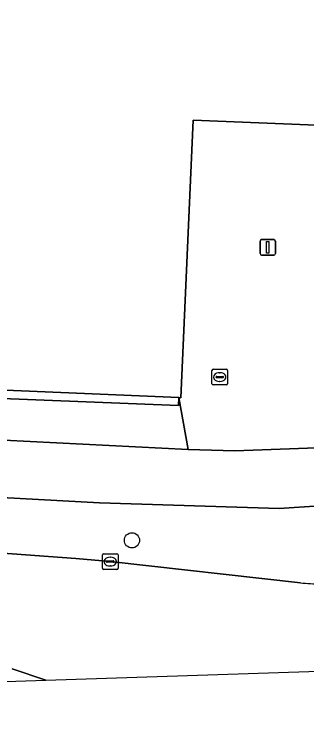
# Model space of a CAD drawing. Extents: x 160888 to 161385, y 386490 to 386908.
# Drawn here: x 161040.48 to 161059.33, y 386490.21 to 386535.71 of the extents above; entities that cross this region are included whole.
import ezdxf

# ---------------------------------------------------------------- set-up
doc = ezdxf.new("R2010")
doc.units = 0
for name, color, linetype in [('IMGEO_Berm_groen', 7, 'Continuous'), ('IMGEO_Boom', 7, 'Continuous'), ('IMGEO_Brandkraan', 7, 'Continuous'), ('IMGEO_Fietspad_gesloten', 7, 'Continuous'), ('IMGEO_Groenvoorziening', 7, 'Continuous'), ('IMGEO_Kolk', 7, 'Continuous'), ('IMGEO_Lichtmast', 7, 'Continuous'), ('IMGEO_Pand', 7, 'Continuous'), ('IMGEO_Rijbaan_regionaal_gesloten', 7, 'Continuous'), ('IMGEO_Voetgangersgebied_open', 7, 'Continuous'), ('IMGEO_Voetpad_open', 7, 'Continuous')]:
    doc.layers.add(name, color=color, linetype=linetype)

msp = doc.modelspace()

# ---------------------------------------------------------------- linework, layer by layer
at = {"layer": 'IMGEO_Berm_groen'}
for points in [[(161060.137, 386504.105), (161057.542, 386503.927), (161045.979, 386504.301), (161036.934, 386504.792), (161031.823, 386504.909), (160989.382, 386503.514), (160963.854, 386502.671), (160962.788, 386502.488)], [(161034.473, 386501.447), (161044.454, 386500.707), (161046.67, 386500.514), (161058.915, 386499.15)], [(161042.514, 386492.884), (161040.35, 386493.629)], [(160962.012, 386491.955), (160962.268, 386490.214), (161042.514, 386492.884)]]:
    msp.add_lwpolyline(points, dxfattribs=at)
msp.add_arc((161063.758, 386556.686), 57.739, 265.18833, 266.45494, dxfattribs=at)
at = {"layer": 'IMGEO_Boom'}
msp.add_circle((161048.068, 386501.882), 0.489, dxfattribs=at)
at = {"layer": 'IMGEO_Brandkraan'}
for p, q in [((161053.219, 386511.952), (161053.219, 386512.804)), ((161053.294, 386512.878), (161054.146, 386512.878)), ((161053.707, 386512.658), (161053.732, 386512.658)), ((161054.22, 386512.804), (161054.22, 386511.952)), ((161053.478, 386512.372), (161053.478, 386512.384)), ((161053.916, 386512.335), (161053.518, 386512.335)), ((161053.521, 386512.421), (161053.919, 386512.421)), ((161053.73, 386512.098), (161053.705, 386512.098)), ((161053.962, 386512.384), (161053.962, 386512.372)), ((161054.146, 386511.878), (161053.294, 386511.878))]:
    msp.add_line(p, q, dxfattribs=at)
for points in [[(161053.219, 386511.952), (161053.219, 386512.804)], [(161053.294, 386512.878), (161054.146, 386512.878)], [(161054.22, 386512.804), (161054.22, 386511.952)], [(161054.146, 386511.878), (161053.294, 386511.878)]]:
    msp.add_lwpolyline(points, dxfattribs=at)
for centre, radius, start, end in [((161053.296, 386512.802), 0.0765, 91.552, 178.448), ((161053.296, 386512.802), 0.0765, 91.552, 178.448), ((161054.144, 386512.802), 0.0765, 1.552, 88.448), ((161054.144, 386512.802), 0.0765, 1.552, 88.448), ((161053.518, 386512.381), 0.0403, 85.8775, 175.7526), ((161053.515, 386512.371), 0.0366, 178.938, 274.7102), ((161053.919, 386512.378), 0.043, 264.8664, 352.4533), ((161053.923, 386512.383), 0.0386, 1.7309, 96.639), ((161053.296, 386511.954), 0.0765, 181.552, 268.448), ((161053.296, 386511.954), 0.0765, 181.552, 268.448), ((161054.144, 386511.954), 0.0765, 271.552, 358.448), ((161054.144, 386511.954), 0.0765, 271.552, 358.448)]:
    msp.add_arc(centre, radius, start, end, dxfattribs=at)
for centre, major_axis, ratio, start_param, end_param in [((161053.706, 386512.378), (-0.387, 0.002), 0.722429, 4.712389, 7.853982), ((161053.731, 386512.378), (-0.39, 0.002), 0.717154, 1.570796, 4.712389)]:
    msp.add_ellipse(centre, major_axis=major_axis, ratio=ratio, start_param=start_param, end_param=end_param, dxfattribs=at)
at = {"layer": 'IMGEO_Fietspad_gesloten'}
for points in [[(161098.942, 386509.252), (161095.632, 386509.131), (161054.692, 386507.633), (161051.677, 386507.711), (161034.709, 386508.584), (161030.714, 386508.607), (161001.252, 386507.539), (160969.035, 386506.371), (160967.386, 386506.332)], [(160962.788, 386502.488), (160963.854, 386502.671), (160989.382, 386503.514), (161031.823, 386504.909), (161036.934, 386504.792), (161045.979, 386504.301), (161057.542, 386503.927), (161060.137, 386504.105), (161063.198, 386504.314), (161083.752, 386505.193), (161093.386, 386505.539), (161098.265, 386505.752)]]:
    msp.add_lwpolyline(points, dxfattribs=at)
at = {"layer": 'IMGEO_Groenvoorziening'}
msp.add_lwpolyline([(161051.083, 386511.057), (161002.953, 386513.11), (161002.953, 386512.452), (161051.057, 386510.554)], close=True, dxfattribs=at)
at = {"layer": 'IMGEO_Kolk'}
for p, q in [((161046.169, 386500.088), (161046.169, 386500.94)), ((161046.244, 386501.014), (161047.096, 386501.014)), ((161046.657, 386500.794), (161046.682, 386500.794)), ((161047.17, 386500.94), (161047.17, 386500.088)), ((161046.428, 386500.508), (161046.428, 386500.52)), ((161046.866, 386500.471), (161046.468, 386500.471)), ((161046.471, 386500.557), (161046.869, 386500.557)), ((161046.68, 386500.234), (161046.655, 386500.234)), ((161046.912, 386500.52), (161046.912, 386500.508)), ((161047.096, 386500.014), (161046.244, 386500.014))]:
    msp.add_line(p, q, dxfattribs=at)
for points in [[(161046.169, 386500.088), (161046.169, 386500.94)], [(161046.244, 386501.014), (161047.096, 386501.014)], [(161047.17, 386500.94), (161047.17, 386500.088)], [(161047.096, 386500.014), (161046.244, 386500.014)]]:
    msp.add_lwpolyline(points, dxfattribs=at)
for centre, radius, start, end in [((161046.246, 386500.938), 0.0765, 91.552, 178.448), ((161046.246, 386500.938), 0.0765, 91.552, 178.448), ((161047.094, 386500.938), 0.0765, 1.552, 88.448), ((161047.094, 386500.938), 0.0765, 1.552, 88.448), ((161046.468, 386500.517), 0.0403, 85.8775, 175.7526), ((161046.465, 386500.507), 0.0366, 178.938, 274.7102), ((161046.869, 386500.514), 0.043, 264.8664, 352.4533), ((161046.873, 386500.519), 0.0386, 1.7309, 96.639), ((161046.246, 386500.09), 0.0765, 181.552, 268.448), ((161046.246, 386500.09), 0.0765, 181.552, 268.448), ((161047.094, 386500.09), 0.0765, 271.552, 358.448), ((161047.094, 386500.09), 0.0765, 271.552, 358.448)]:
    msp.add_arc(centre, radius, start, end, dxfattribs=at)
for centre, major_axis, ratio, start_param, end_param in [((161046.656, 386500.514), (-0.387, 0.002), 0.722429, 4.712389, 7.853982), ((161046.681, 386500.514), (-0.39, 0.002), 0.717154, 1.570796, 4.712389)]:
    msp.add_ellipse(centre, major_axis=major_axis, ratio=ratio, start_param=start_param, end_param=end_param, dxfattribs=at)
at = {"layer": 'IMGEO_Lichtmast'}
for p, q in [((161056.314, 386520.316), (161056.314, 386521.116)), ((161056.314, 386521.116), (161056.314, 386520.316)), ((161056.414, 386521.216), (161057.204, 386521.216)), ((161057.204, 386521.216), (161056.414, 386521.216)), ((161057.304, 386521.116), (161057.304, 386520.316)), ((161057.304, 386520.316), (161057.304, 386521.116)), ((161057.204, 386520.216), (161056.414, 386520.216)), ((161056.414, 386520.216), (161057.204, 386520.216))]:
    msp.add_line(p, q, dxfattribs=at)
msp.add_lwpolyline([(161056.734, 386521.091), (161056.884, 386521.091), (161056.884, 386520.341), (161056.734, 386520.341), (161056.734, 386521.091)], dxfattribs=at)
for centre, start, end in [((161056.414, 386521.116), 90, 180), ((161056.414, 386521.116), 90, 180), ((161057.204, 386521.116), 0, 90), ((161057.204, 386521.116), 360, 90), ((161056.414, 386520.316), 180, 270), ((161056.414, 386520.316), 180, 270), ((161057.204, 386520.316), 270, 0), ((161057.204, 386520.316), 270, 0)]:
    msp.add_arc(centre, 0.1, start, end, dxfattribs=at)
at = {"layer": 'IMGEO_Pand'}
msp.add_lwpolyline([(161002.953, 386513.11), (161051.083, 386511.057), (161051.206, 386511.052), (161052.017, 386528.899), (161080.022, 386527.764), (161080.132, 386529.382), (161081.504, 386529.308), (161086.537, 386529.035), (161086.775, 386534.825), (161095.779, 386534.461), (161095.797, 386534.862), (161094.798, 386534.906), (161094.918, 386537.567), (161096.112, 386537.502), (161096.134, 386538.109), (161095.807, 386538.111), (161096.256, 386550.282), (161074.659, 386551.192), (161041.832, 386552.576), (161041.925, 386554.908), (161042.136, 386560.18), (161042.986, 386581.802), (161011.368, 386583.058)], dxfattribs=at)
at = {"layer": 'IMGEO_Rijbaan_regionaal_gesloten'}
for points in [[(161058.915, 386499.15), (161046.67, 386500.514), (161044.454, 386500.707), (161034.473, 386501.447)], [(161040.35, 386493.629), (161042.514, 386492.884), (161083.554, 386494.25)]]:
    msp.add_lwpolyline(points, dxfattribs=at)
msp.add_arc((161063.758, 386556.686), 57.739, 265.18833, 266.45494, dxfattribs=at)
at = {"layer": 'IMGEO_Voetgangersgebied_open'}
msp.add_lwpolyline([(161042.986, 386581.802), (161042.136, 386560.18), (161041.925, 386554.908), (161041.832, 386552.576), (161074.659, 386551.192), (161096.256, 386550.282), (161095.807, 386538.111), (161096.134, 386538.109), (161096.112, 386537.502), (161094.918, 386537.567), (161094.798, 386534.906), (161095.797, 386534.862), (161095.779, 386534.461), (161086.775, 386534.825), (161086.537, 386529.035), (161081.504, 386529.308), (161080.132, 386529.382), (161080.022, 386527.764), (161052.017, 386528.899), (161051.206, 386511.052), (161051.083, 386511.057), (161051.677, 386507.711), (161054.692, 386507.633), (161095.632, 386509.131)], dxfattribs=at)
at = {"layer": 'IMGEO_Voetpad_open'}
msp.add_lwpolyline([(161001.458, 386507.711), (161001.252, 386507.539), (161030.714, 386508.607), (161034.709, 386508.584), (161051.677, 386507.711), (161051.083, 386511.057), (161051.057, 386510.554), (161002.953, 386512.452), (161001.614, 386511.526), (160963.098, 386513.023), (160960.87, 386513.131), (160959.515, 386513.197), (160955.544, 386513.508)], dxfattribs=at)

doc.saveas('drawing.dxf')
